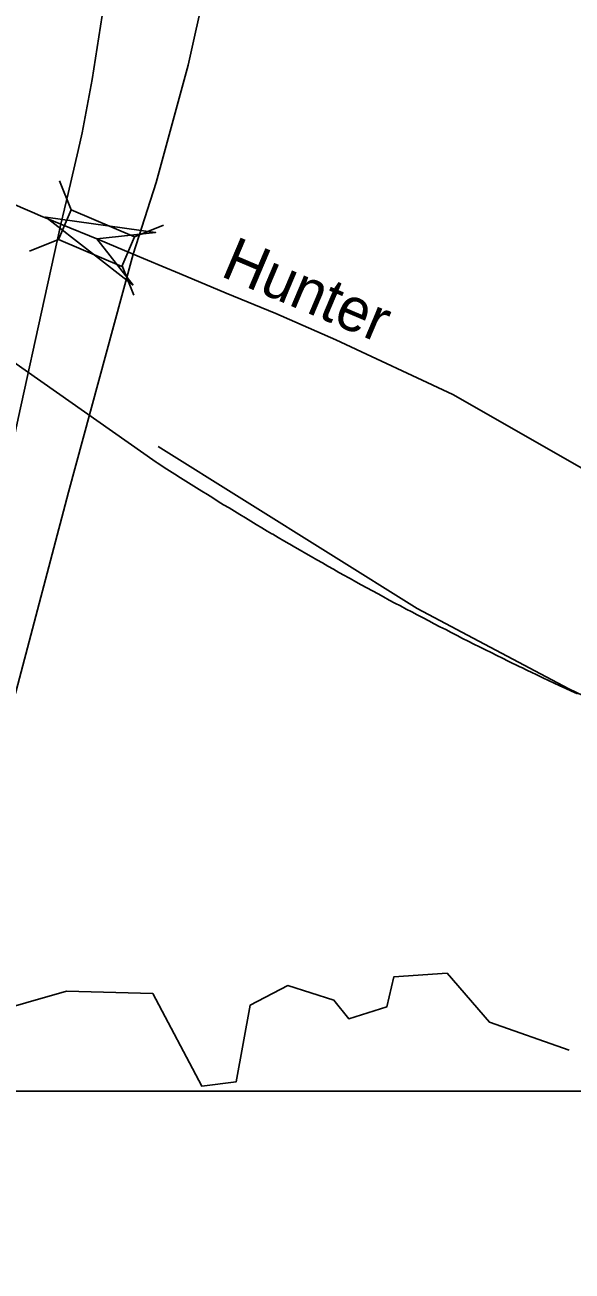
# Model space of a CAD drawing. Extents: x 2220236 to 2384410, y 720751 to 894131.
# Drawn here: x 2333388 to 2334591, y 816580 to 819316 of the extents above; entities that cross this region are included whole.
import ezdxf

# ---------------------------------------------------------------- set-up
doc = ezdxf.new("R2010")
doc.units = 0
doc.layers.add('Default', color=7, linetype='Continuous')

msp = doc.modelspace()

# ---------------------------------------------------------------- linework, layer by layer
at = {"layer": 'Default'}
for p, q in [((2333464, 818973.6), (2333489.8, 818909.6)), ((2333628.7, 818850.2), (2333692.7, 818875.9)), ((2333398.2, 818818.9), (2333462.2, 818844.7)), ((2333601.7, 818786.7), (2333627.5, 818722.7))]:
    msp.add_line(p, q, dxfattribs=at)
for points in [[(2329807.7, 835464.4), (2346103.7, 835464.4), (2346103.7, 816974.9), (2329807.7, 816974.9), (2329807.7, 835464.4)], [(2335501.5, 824522.7), (2335126.6, 823850.2), (2334923.3, 823476.7), (2334827.5, 823294.8), (2334735.7, 823114.9), (2334632.1, 822892), (2334507, 822628), (2334413.2, 822407), (2334288.1, 822100), (2334178.7, 821798.8), (2334114.2, 821615), (2334039.9, 821378.4), (2333946.1, 821063.6), (2333854.2, 820715.5), (2333780, 820371.3), (2333707.7, 820040.8), (2333641.2, 819700.6), (2333582.6, 819464), (2333565, 819383.8), (2333535.7, 819196.1), (2333514.2, 819078.7), (2333505, 819039.8), (2333482.9, 818945.8), (2333467.1, 818878.5)], [(2333626.2, 818812.7), (2333676.7, 818969.9), (2333746.8, 819227.4), (2333783.9, 819395.5), (2333801.5, 819473.8), (2333852.3, 819643.9), (2333928.5, 819941.1), (2334069.2, 820469.1), (2334153.3, 820754.6), (2334206, 820930.6), (2334401.5, 821654.1), (2334471.8, 821920.1), (2334593, 822346.4), (2334681, 822626), (2334768.9, 822862.6), (2334823.6, 823003.4), (2334942.9, 823281.1), (2335054.3, 823525.5), (2335148.1, 823705.5), (2335238, 823871.7), (2335363.1, 824094.6), (2335587.4, 824501.4)], [(2332798.6, 819268.1), (2332937.4, 819163), (2333063.3, 819068.2), (2333144.4, 819021.4), (2333292.4, 818952.6), (2333403.7, 818904.7), (2333422.2, 818896.8), (2333467.1, 818878.5)], [(2333467.1, 818878.5), (2333431.2, 818715.5), (2333373.1, 818451.6), (2333304.3, 818131.4), (2333211.8, 817739.8), (2333074.2, 817258.2), (2332962.1, 816833.3)], [(2333467.1, 818878.5), (2333550, 818844.8), (2333626.2, 818812.7)], [(2333129.1, 817009.3), (2333189.3, 817252.9), (2333369.1, 817853.6), (2333484.2, 818290.2), (2333583, 818653.8), (2333626.2, 818812.7)], [(2333626.2, 818812.7), (2333689.1, 818786.2), (2333727.9, 818769.8), (2333830.4, 818726.8), (2333939.5, 818682.1), (2334071.7, 818624.2), (2334328.5, 818504.5), (2334658.5, 818316.5), (2334900.5, 818149.5), (2335168.9, 817940.7), (2335266.9, 817865.8), (2335514, 817676.9), (2335717.8, 817511.4), (2335849.5, 817350.5), (2335876.3, 817311.3), (2336034.6, 817119.3), (2336133.6, 817022.5), (2336218.4, 816963.6), (2336315.8, 816918.9), (2336549.9, 816817.6), (2336773, 816728.5), (2336862.2, 816694.7)], [(2333203.5, 818687.3), (2333676.7, 818355.7), (2333678.8, 818354.4), (2333682.5, 818351.9), (2333694.2, 818344.2), (2333706, 818336.8), (2333717.8, 818329.2), (2333729.8, 818321.7), (2333741.5, 818314.2), (2333753.2, 818306.8), (2333765.2, 818299.3), (2333777, 818291.9), (2333789, 818284.6), (2333800.8, 818277.2), (2333812.8, 818269.8), (2333824.8, 818262.5), (2333836.8, 818255.2), (2333848.5, 818247.9), (2333860.5, 818240.7), (2333872.5, 818233.4), (2333884.5, 818226.2), (2333896.5, 818219), (2333908.5, 818211.9), (2333920.8, 818204.7), (2333931, 818198.6), (2333932.8, 818197.6), (2333944.8, 818190.5), (2333956.8, 818183.4), (2333969, 818176.4), (2333970, 818175.8), (2333981, 818169.3), (2333993.2, 818162.3), (2334005.2, 818155.3), (2334017.5, 818148.4), (2334029.5, 818141.4), (2334041.8, 818134.5), (2334054, 818127.6), (2334066.2, 818120.8), (2334078.2, 818113.9), (2334090.5, 818107.1), (2334098.8, 818102.6), (2334102.8, 818100.2), (2334115, 818093.4), (2334127.2, 818086.7), (2334139.5, 818080), (2334152, 818073.2), (2334164.2, 818066.6), (2334176.5, 818059.9), (2334188.8, 818053.2), (2334201.2, 818046.6), (2334213.5, 818040.1), (2334225.8, 818033.4), (2334238.2, 818026.9), (2334250.5, 818020.4), (2334263, 818013.9), (2334275.5, 818007.4), (2334287.8, 818000.9), (2334300.2, 817994.5), (2334312.8, 817988.1), (2334325.2, 817981.7), (2334337.8, 817975.3), (2334350, 817969), (2334362.5, 817962.7), (2334375, 817956.4), (2334387.5, 817950.1), (2334400.2, 817943.8), (2334412.8, 817937.6), (2334425.2, 817931.4), (2334437.8, 817925.2), (2334450.5, 817919.1), (2334475.5, 817906.8), (2334481.5, 817904), (2334488.2, 817900.8), (2334492.5, 817898.8), (2334500.8, 817894.7), (2334513.5, 817888.6), (2334526, 817882.6), (2334538.8, 817876.6), (2334551.2, 817870.7), (2334564, 817864.7), (2334576.8, 817858.8), (2334589.5, 817852.9), (2334602.2, 817847)], [(2334602.2, 817847), (2334589.5, 817852.9), (2334576.8, 817858.8), (2334564, 817864.7), (2334551.2, 817870.7), (2334538.8, 817876.6), (2334526, 817882.6), (2334513.5, 817888.6), (2334500.8, 817894.7), (2334492.5, 817898.8), (2334488.2, 817900.8), (2334481.5, 817904), (2334475.5, 817906.8), (2334450.5, 817919.1), (2334437.8, 817925.2), (2334425.2, 817931.4), (2334412.8, 817937.6), (2334400.2, 817943.8), (2334387.5, 817950.1), (2334375, 817956.4), (2334362.5, 817962.7), (2334350, 817969), (2334337.8, 817975.3), (2334325.2, 817981.7), (2334312.8, 817988.1), (2334300.2, 817994.5), (2334287.8, 818000.9), (2334275.5, 818007.4), (2334263, 818013.9), (2334250.5, 818020.4), (2334238.2, 818026.9), (2334225.8, 818033.4), (2334213.5, 818040.1), (2334201.2, 818046.6), (2334188.8, 818053.2), (2334176.5, 818059.9), (2334164.2, 818066.6), (2334152, 818073.2), (2334139.5, 818080), (2334127.2, 818086.7), (2334115, 818093.4), (2334102.8, 818100.2), (2334098.8, 818102.6), (2334090.5, 818107.1), (2334078.2, 818113.9), (2334066.2, 818120.8), (2334054, 818127.6), (2334041.8, 818134.5), (2334029.5, 818141.4), (2334017.5, 818148.4), (2334005.2, 818155.3), (2333993.2, 818162.3), (2333981, 818169.3), (2333970, 818175.8), (2333969, 818176.4), (2333956.8, 818183.4), (2333944.8, 818190.5), (2333932.8, 818197.6), (2333931, 818198.6), (2333920.8, 818204.7), (2333908.5, 818211.9), (2333896.5, 818219), (2333884.5, 818226.2), (2333872.5, 818233.4), (2333860.5, 818240.7), (2333848.5, 818247.9), (2333836.8, 818255.2), (2333824.8, 818262.5), (2333812.8, 818269.8), (2333800.8, 818277.2), (2333789, 818284.6), (2333777, 818291.9), (2333765.2, 818299.3), (2333753.2, 818306.8), (2333741.5, 818314.2), (2333729.8, 818321.7), (2333717.8, 818329.2), (2333706, 818336.8), (2333694.2, 818344.2), (2333682.5, 818351.9), (2333678.8, 818354.4), (2333676.7, 818355.7), (2333203.5, 818687.3)], [(2333203.5, 818687.3), (2333676.7, 818355.7), (2333678.8, 818354.4), (2333682.5, 818351.9), (2333694.2, 818344.2), (2333706, 818336.8), (2333717.8, 818329.2), (2333729.8, 818321.7), (2333741.5, 818314.2), (2333753.2, 818306.8), (2333765.2, 818299.3), (2333777, 818291.9), (2333789, 818284.6), (2333800.8, 818277.2), (2333812.8, 818269.8), (2333824.8, 818262.5), (2333836.8, 818255.2), (2333848.5, 818247.9), (2333860.5, 818240.7), (2333872.5, 818233.4), (2333884.5, 818226.2), (2333896.5, 818219), (2333908.5, 818211.9), (2333920.8, 818204.7), (2333931, 818198.6), (2333932.8, 818197.6), (2333944.8, 818190.5), (2333956.8, 818183.4), (2333969, 818176.4), (2333970, 818175.8), (2333981, 818169.3), (2333993.2, 818162.3), (2334005.2, 818155.3), (2334017.5, 818148.4), (2334029.5, 818141.4), (2334041.8, 818134.5), (2334054, 818127.6), (2334066.2, 818120.8), (2334078.2, 818113.9), (2334090.5, 818107.1), (2334098.8, 818102.6), (2334102.8, 818100.2), (2334115, 818093.4), (2334127.2, 818086.7), (2334139.5, 818080), (2334152, 818073.2), (2334164.2, 818066.6), (2334176.5, 818059.9), (2334188.8, 818053.2), (2334201.2, 818046.6), (2334213.5, 818040.1), (2334225.8, 818033.4), (2334238.2, 818026.9), (2334250.5, 818020.4), (2334263, 818013.9), (2334275.5, 818007.4), (2334287.8, 818000.9), (2334300.2, 817994.5), (2334312.8, 817988.1), (2334325.2, 817981.7), (2334337.8, 817975.3), (2334350, 817969), (2334362.5, 817962.7), (2334375, 817956.4), (2334387.5, 817950.1), (2334400.2, 817943.8), (2334412.8, 817937.6), (2334425.2, 817931.4), (2334437.8, 817925.2), (2334450.5, 817919.1), (2334475.5, 817906.8), (2334481.5, 817904), (2334488.2, 817900.8), (2334492.5, 817898.8), (2334500.8, 817894.7), (2334513.5, 817888.6), (2334526, 817882.6), (2334538.8, 817876.6), (2334551.2, 817870.7), (2334564, 817864.7), (2334576.8, 817858.8), (2334589.5, 817852.9), (2334602.2, 817847)], [(2334602.2, 817847), (2334589.5, 817852.9), (2334576.8, 817858.8), (2334564, 817864.7), (2334551.2, 817870.7), (2334538.8, 817876.6), (2334526, 817882.6), (2334513.5, 817888.6), (2334500.8, 817894.7), (2334492.5, 817898.8), (2334488.2, 817900.8), (2334481.5, 817904), (2334475.5, 817906.8), (2334450.5, 817919.1), (2334437.8, 817925.2), (2334425.2, 817931.4), (2334412.8, 817937.6), (2334400.2, 817943.8), (2334387.5, 817950.1), (2334375, 817956.4), (2334362.5, 817962.7), (2334350, 817969), (2334337.8, 817975.3), (2334325.2, 817981.7), (2334312.8, 817988.1), (2334300.2, 817994.5), (2334287.8, 818000.9), (2334275.5, 818007.4), (2334263, 818013.9), (2334250.5, 818020.4), (2334238.2, 818026.9), (2334225.8, 818033.4), (2334213.5, 818040.1), (2334201.2, 818046.6), (2334188.8, 818053.2), (2334176.5, 818059.9), (2334164.2, 818066.6), (2334152, 818073.2), (2334139.5, 818080), (2334127.2, 818086.7), (2334115, 818093.4), (2334102.8, 818100.2), (2334098.8, 818102.6), (2334090.5, 818107.1), (2334078.2, 818113.9), (2334066.2, 818120.8), (2334054, 818127.6), (2334041.8, 818134.5), (2334029.5, 818141.4), (2334017.5, 818148.4), (2334005.2, 818155.3), (2333993.2, 818162.3), (2333981, 818169.3), (2333970, 818175.8), (2333969, 818176.4), (2333956.8, 818183.4), (2333944.8, 818190.5), (2333932.8, 818197.6), (2333931, 818198.6), (2333920.8, 818204.7), (2333908.5, 818211.9), (2333896.5, 818219), (2333884.5, 818226.2), (2333872.5, 818233.4), (2333860.5, 818240.7), (2333848.5, 818247.9), (2333836.8, 818255.2), (2333824.8, 818262.5), (2333812.8, 818269.8), (2333800.8, 818277.2), (2333789, 818284.6), (2333777, 818291.9), (2333765.2, 818299.3), (2333753.2, 818306.8), (2333741.5, 818314.2), (2333729.8, 818321.7), (2333717.8, 818329.2), (2333706, 818336.8), (2333694.2, 818344.2), (2333682.5, 818351.9), (2333678.8, 818354.4), (2333676.7, 818355.7), (2333203.5, 818687.3)], [(2335517.8, 817447.2), (2335131.2, 817603.1), (2334901.5, 817707), (2334583.7, 817858.1), (2334250.2, 818034.4), (2333680.6, 818390.3)], [(2335517.8, 817447.2), (2335131.2, 817603.1), (2334901.5, 817707), (2334583.7, 817858.1), (2334250.2, 818034.4), (2333680.6, 818390.3)], [(2332646.8, 816483.9), (2332780.3, 816905.3), (2332858, 817002.5), (2332947.9, 817046.2), (2333040.2, 817067.7), (2333102.3, 817086), (2333170.1, 817107.8), (2333300, 817143.4), (2333479.7, 817194.4), (2333669.1, 817189.6), (2333777.2, 816985.7), (2333852.2, 816995.3), (2333883.2, 817164), (2333966.2, 817206.8), (2334067.1, 817174.8), (2334100.1, 817133.5), (2334183.2, 817159.8), (2334199.2, 817226.1), (2334316, 817234.2), (2334409.1, 817126.4), (2334584.1, 817064.6)], [(2329807.7, 816974.9), (2370566.3, 816974.8), (2370566.3, 785046.7), (2329807.6, 785046.7), (2329807.7, 816974.9)]]:
    msp.add_lwpolyline(points, dxfattribs=at)
for points in [[(2333489.8, 818909.6), (2333628.9, 818850.5), (2333601.2, 818785.5), (2333462.2, 818844.7)], [(2333626, 818744.1), (2333433.7, 818894), (2333675.2, 818860.3), (2333546, 818846.5)]]:
    msp.add_lwpolyline(points, close=True, dxfattribs=at)

# ---------------------------------------------------------------- texts
msp.add_text('Hunter', height=95, rotation=337.0336, dxfattribs=at).set_placement((2333815.4, 818765.3))

doc.saveas('drawing.dxf')
